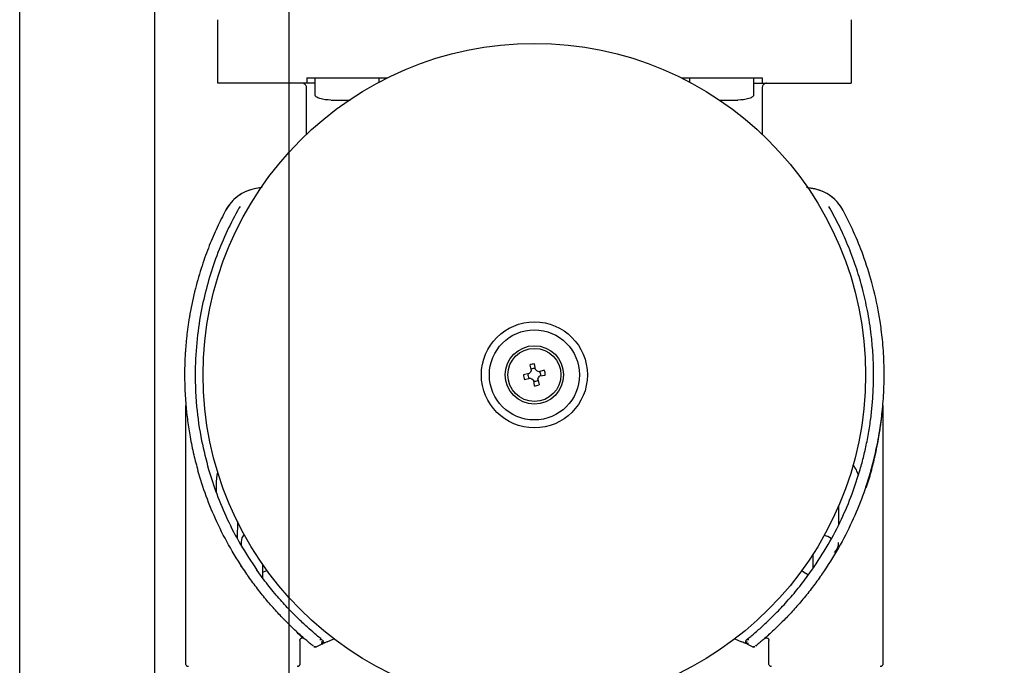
# Model space of a CAD drawing. Header units: inches. Extents: x 170 to 312, y 215 to 248.
# Tile 901 of 987: x 308.663 to 309.029, y 224.121 to 224.361. Entities that reach past the tile are written whole.
import ezdxf

# ---------------------------------------------------------------- set-up
doc = ezdxf.new("R2010")
doc.units = ezdxf.units.IN
doc.header["$LTSCALE"] = 0.25
doc.header["$MEASUREMENT"] = 0
doc.layers.add('ANNOTATIONS', color=1, linetype='Continuous')
doc.layers.add('MOTOR LH', color=7, linetype='Continuous')
doc.styles.add('ARIAL', font='arial.ttf', dxfattribs={"height": 0.09375})
doc.dimstyles.new('STANDARD$0', dxfattribs={"dimtxt": 0.09375, "dimasz": 0.09375, "dimexe": 0.03125, "dimexo": 0.046875, "dimgap": 0.09, "dimtad": 0, "dimtih": 1, "dimtoh": 1, "dimdec": 4, "dimzin": 0, "dimdsep": 46, "dimtxsty": 'ARIAL', "dimcen": 0.09, "dimadec": 0, "dimazin": 0, "dimtfac": 1, "dimtdec": 4, "dimtofl": 0, "dimtmove": 0, "dimatfit": 1, "dimfxl": 1, "dimtolj": 1, "dimtzin": 0, "dimarcsym": 0})

# ---------------------------------------------------------------- blocks, each defined once
blk = doc.blocks.new('*D129')
at = {"layer": 'ANNOTATIONS', "color": 0, "lineweight": -2, "transparency": 16777216}
for p, q in [((308.6061530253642, 224.4367350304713), (310.4521155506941, 224.4367350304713)), ((310.4208655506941, 224.3429850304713), (310.4208655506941, 222.643354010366)), ((310.4208655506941, 220.5088628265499), (310.4208655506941, 222.2084938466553)), ((309.690340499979, 220.4151128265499), (310.4521155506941, 220.4151128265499))]:
    blk.add_line(p, q, dxfattribs=at)
at = {"layer": 'ANNOTATIONS', "color": 0, "transparency": 16777216}
for points in [[(310.4052405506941, 224.3429850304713), (310.4364905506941, 224.3429850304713), (310.4208655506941, 224.4367350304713)], [(310.4052405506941, 220.5088628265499), (310.4364905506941, 220.5088628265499), (310.4208655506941, 220.4151128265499)]]:
    blk.add_solid(points, dxfattribs=at)
at = {"layer": 'defpoints', "color": 0, "transparency": 16777216}
for p in [(308.5592780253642, 224.4367350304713), (309.643465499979, 220.4151128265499), (310.4208655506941, 220.4151128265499)]:
    blk.add_point(p, dxfattribs=at)
at = {"layer": 'ANNOTATIONS', "color": 0, "transparency": 16777216, "insert": (310.4208655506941, 222.4259239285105), "char_height": 0.09375, "attachment_point": 5, "style": 'ARIAL'}
blk.add_mtext('\\A1;OPENING\\PHEIGHT', dxfattribs=at)
blk = doc.blocks.new('*D130')
at = {"layer": 'ANNOTATIONS', "color": 0, "lineweight": -2, "transparency": 16777216}
for p, q in [((308.6061530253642, 225.2727186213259), (311.1071041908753, 225.2727186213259)), ((311.0758541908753, 225.1789686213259), (311.0758541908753, 223.0613458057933)), ((311.0758541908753, 220.5088628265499), (311.0758541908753, 222.6264856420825)), ((310.6106846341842, 220.4151128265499), (311.1071041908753, 220.4151128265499))]:
    blk.add_line(p, q, dxfattribs=at)
at = {"layer": 'ANNOTATIONS', "color": 0, "transparency": 16777216}
for points in [[(311.0602291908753, 225.1789686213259), (311.0914791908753, 225.1789686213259), (311.0758541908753, 225.2727186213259)], [(311.0602291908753, 220.5088628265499), (311.0914791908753, 220.5088628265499), (311.0758541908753, 220.4151128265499)]]:
    blk.add_solid(points, dxfattribs=at)
at = {"layer": 'defpoints', "color": 0, "transparency": 16777216}
for p in [(308.5592780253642, 225.2727186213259), (310.5638096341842, 220.4151128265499), (311.0758541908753, 220.4151128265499)]:
    blk.add_point(p, dxfattribs=at)
at = {"layer": 'ANNOTATIONS', "color": 0, "transparency": 16777216, "insert": (311.0758541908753, 222.8439157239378), "char_height": 0.09375, "attachment_point": 5, "style": 'ARIAL'}
blk.add_mtext('\\A1;TOTAL\\PHEIGHT', dxfattribs=at)

msp = doc.modelspace()

# ---------------------------------------------------------------- linework, layer by layer
at = {"layer": 'MOTOR LH'}
for p, q in [((308.6632960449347, 220.4177859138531), (308.6632960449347, 225.2250765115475)), ((308.7133276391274, 224.9483060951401), (308.7133276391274, 220.4151128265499)), ((308.7633592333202, 220.4177859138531), (308.7633592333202, 224.6076656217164)), ((308.7368419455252, 224.3369962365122), (308.7368419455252, 224.3604865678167)), ((308.972078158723, 224.3604865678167), (308.972078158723, 224.3369962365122)), ((308.7730519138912, 224.3369962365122), (308.7368419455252, 224.3369962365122)), ((308.7699225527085, 224.3389645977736), (308.7699225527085, 224.3369962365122)), ((308.7699225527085, 224.3389645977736), (308.7998274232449, 224.3389645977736)), ((308.7730519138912, 224.3326657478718), (308.7730519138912, 224.3389645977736)), ((308.7966739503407, 224.3389645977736), (308.7966739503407, 224.3373449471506)), ((308.9090926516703, 224.3389645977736), (308.9389975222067, 224.3389645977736)), ((308.9122461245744, 224.3373449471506), (308.9122461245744, 224.3389645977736)), ((308.93586821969, 224.3389645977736), (308.93586821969, 224.3326657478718)), ((308.93586821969, 224.3369962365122), (308.972078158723, 224.3369962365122)), ((308.9389975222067, 224.3389645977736), (308.9389975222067, 224.3369962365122)), ((308.7698143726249, 224.318013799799), (308.7698143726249, 224.3354216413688)), ((308.9391057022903, 224.3354216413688), (308.9391057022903, 224.318013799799)), ((308.7530099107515, 224.2983320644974), (308.7503408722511, 224.2977618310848)), ((308.7533783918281, 224.2983330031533), (308.7503409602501, 224.2977618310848)), ((308.9585791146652, 224.2977618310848), (308.9555036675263, 224.2983400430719)), ((308.9559101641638, 224.2983320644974), (308.9585792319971, 224.2977618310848)), ((308.9585791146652, 224.2977618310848), (308.9585792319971, 224.2977618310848)), ((308.7397709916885, 224.28976917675), (308.7397709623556, 224.28976917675)), ((308.7451396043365, 224.2911691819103), (308.7447152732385, 224.2906003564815)), ((308.9642043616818, 224.2906012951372), (308.9637766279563, 224.2911743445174)), ((308.9691491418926, 224.28976917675), (308.9691490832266, 224.28976917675)), ((308.8527415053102, 224.2324013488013), (308.8533022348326, 224.2303837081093)), ((308.8533022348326, 224.2303837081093), (308.8529682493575, 224.2296909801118)), ((308.8549262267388, 224.2306751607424), (308.8545118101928, 224.2327833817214)), ((308.8554224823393, 224.2302203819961), (308.8549262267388, 224.2306751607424)), ((308.858132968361, 224.2304470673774), (308.8561153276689, 224.229886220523)), ((308.8525133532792, 224.2291949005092), (308.8504052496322, 224.2287804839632)), ((308.8507871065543, 224.2270101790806), (308.8528786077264, 224.2275015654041)), ((308.8529682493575, 224.2296909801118), (308.8525133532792, 224.2291949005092)), ((308.8528786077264, 224.2275015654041), (308.8534975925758, 224.2272368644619)), ((308.8534975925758, 224.2272368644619), (308.8540874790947, 224.2267431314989)), ((308.8540874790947, 224.2267431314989), (308.8544082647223, 224.2246738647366)), ((308.8561153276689, 224.229886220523), (308.8554224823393, 224.2302203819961)), ((308.8556871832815, 224.2271472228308), (308.8559518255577, 224.2277662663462)), ((308.8556871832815, 224.2271472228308), (308.856178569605, 224.2250554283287)), ((308.8559518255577, 224.2277662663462), (308.8564453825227, 224.2283562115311)), ((308.8564453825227, 224.2283562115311), (308.858514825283, 224.2286767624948)), ((308.7250308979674, 224.1214451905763), (308.7250308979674, 224.2173983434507)), ((308.9838891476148, 224.2173992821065), (308.9838891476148, 224.1214451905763)), ((308.7363375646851, 224.1849677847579), (308.7363663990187, 224.1890326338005)), ((308.9774915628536, 224.1872552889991), (308.9774915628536, 224.1867859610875)), ((308.9675164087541, 224.1733012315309), (308.9675661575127, 224.1803162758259)), ((308.7441358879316, 224.1742736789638), (308.7440921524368, 224.1681114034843)), ((308.7455915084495, 224.1574703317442), (308.7455955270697, 224.1580368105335)), ((308.7534653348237, 224.1574144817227), (308.7534377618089, 224.1535284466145)), ((308.7534727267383, 224.1584554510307), (308.7534653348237, 224.1574144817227)), ((308.7673537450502, 224.1301423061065), (308.7673537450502, 224.1214451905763)), ((308.7723344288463, 224.1280777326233), (308.7721305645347, 224.1284738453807)), ((308.7729490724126, 224.1281016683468), (308.7727200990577, 224.127803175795)), ((308.7774790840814, 224.1296612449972), (308.780019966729, 224.1307721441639)), ((308.9289001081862, 224.1307721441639), (308.9314409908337, 224.1296612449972)), ((308.9332415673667, 224.1304154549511), (308.9336204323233, 224.1307205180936)), ((308.9361999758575, 224.127803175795), (308.9359710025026, 224.1281016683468)), ((308.9367895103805, 224.1284738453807), (308.9365856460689, 224.1280777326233)), ((308.9415663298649, 224.1214451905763), (308.9415663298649, 224.1301423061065))]:
    msp.add_line(p, q, dxfattribs=at)
at = {"layer": 'MOTOR LH', "flags": 128}
for points in [[(308.7363663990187, 224.1890326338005), (308.7366380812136, 224.1916040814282), (308.7368690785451, 224.1925469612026)], [(308.7456571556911, 224.1667221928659), (308.7459675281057, 224.1682268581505), (308.7466990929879, 224.1693626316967)], [(308.9647420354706, 224.1679602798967), (308.9634793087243, 224.1688139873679), (308.9620881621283, 224.169121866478)], [(308.7456480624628, 224.1654409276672), (308.745652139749, 224.1660182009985), (308.7456558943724, 224.1665443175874), (308.7456571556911, 224.1667221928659)], [(308.9579513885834, 224.1569620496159), (308.9579571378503, 224.157768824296), (308.957969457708, 224.1595043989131), (308.9579807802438, 224.1611038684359), (308.9579889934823, 224.1622565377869)], [(308.7551990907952, 224.15603747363), (308.7547612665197, 224.1558502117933), (308.7533850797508, 224.1553780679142)], [(308.9537554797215, 224.1560844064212), (308.9543548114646, 224.1556530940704), (308.9562758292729, 224.1545722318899)], [(308.9612714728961, 224.15476324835), (308.9612426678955, 224.1547219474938), (308.961213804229, 224.1546801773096), (308.9611848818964, 224.1546384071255), (308.9611560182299, 224.1545971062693), (308.9611270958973, 224.1545553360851), (308.9610981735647, 224.154513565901), (308.9610692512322, 224.1544722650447), (308.9610402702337, 224.1544304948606)]]:
    msp.add_lwpolyline(points, dxfattribs=at)
at = {"layer": 'MOTOR LH'}
for centre, radius in [((308.8544600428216, 224.2287285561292), 0.1230314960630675), ((308.8544600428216, 224.228728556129), 0.01968503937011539), ((308.8544600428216, 224.2287285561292), 0.01673228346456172), ((308.8544600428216, 224.228728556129), 0.01082677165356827), ((308.8544600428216, 224.228728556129), 0.00984251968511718)]:
    msp.add_circle(centre, radius, dxfattribs=at)
for centre, radius, start, end in [((308.7536726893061, 224.282370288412), 0.01574803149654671, 102.2143827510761, 151.9768946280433), ((308.9552473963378, 224.2823702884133), 0.01574803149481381, 28.02310535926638, 77.78561724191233), ((308.8544600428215, 224.228728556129), 0.004055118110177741, 89.26863746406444, 115.0746159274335), ((308.8544600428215, 224.228728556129), 0.002376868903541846, 80.60800383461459, 121.9617715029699), ((308.8544600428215, 224.228728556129), 0.004055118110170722, 359.2686374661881, 25.07461592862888), ((308.8544600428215, 224.228728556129), 0.00405511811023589, 179.2686374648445, 205.0746159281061), ((308.8544600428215, 224.228728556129), 0.002376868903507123, 170.6080038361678, 213.7352495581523), ((308.8544600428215, 224.228728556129), 0.002376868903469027, 262.3814818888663, 303.7352495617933), ((308.8544600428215, 224.228728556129), 0.002376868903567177, 352.3814818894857, 31.9617715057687), ((308.8544600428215, 224.228728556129), 0.004055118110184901, 269.2686374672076, 295.0746159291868), ((308.9623015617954, 224.1874296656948), 0.01318897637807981, 17.53331006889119, 36.75147119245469), ((308.9621535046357, 224.166564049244), 0.00531496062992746, 314.3183635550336, 359.5934504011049), ((308.8544600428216, 224.228728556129), 0.1299212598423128, 214.7019721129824, 214.880668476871), ((308.7730779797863, 224.1287199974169), 0.00098425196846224, 230.8629932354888, 295.3670406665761), ((308.8544600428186, 223.9570750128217), 0.1889763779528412, 114.7062120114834, 115.3670406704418), ((308.7750630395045, 224.1296471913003), 0.0009842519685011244, 294.7062120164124, 51.29370947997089), ((308.9338570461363, 224.1296471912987), 0.0009842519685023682, 128.7062905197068, 215.3978290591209), ((308.8544600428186, 223.9570750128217), 0.1889763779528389, 64.63295932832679, 65.29378798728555), ((308.9358421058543, 224.1287199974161), 0.000984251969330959, 244.6329593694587, 309.1370067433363)]:
    msp.add_arc(centre, radius, start, end, dxfattribs=at)
for points, knots in [([(308.7698043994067, 224.3354183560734), (308.7698023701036, 224.3355239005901), (308.7697974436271, 224.3357801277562), (308.7696464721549, 224.3361729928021), (308.769370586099, 224.33655206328), (308.7689913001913, 224.3368297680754), (308.7685986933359, 224.3369752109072), (308.7683440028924, 224.3369901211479), (308.7682395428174, 224.3369962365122)], [0, 0, 0, 0, 0.1276811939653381, 0.3099676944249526, 0.5003995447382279, 0.690887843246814, 0.8732191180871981, 1, 1, 1, 1]), ([(308.9406805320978, 224.3369962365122), (308.9405760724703, 224.3369901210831), (308.9403213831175, 224.3369752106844), (308.9399287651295, 224.3368297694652), (308.939549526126, 224.3365520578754), (308.9392734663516, 224.3361730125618), (308.9391216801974, 224.3357764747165), (308.9391169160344, 224.3355164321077), (308.9391149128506, 224.3354070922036)], [0, 0, 0, 0, 0.1262036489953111, 0.3077047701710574, 0.4973257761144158, 0.6868905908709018, 0.8683471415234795, 1, 1, 1, 1]), ([(308.7788589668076, 224.3306969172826), (308.7774589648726, 224.330764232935), (308.7757844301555, 224.3308447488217), (308.7740409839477, 224.3315428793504), (308.7735189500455, 224.3318642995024), (308.7732161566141, 224.3321772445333), (308.7730608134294, 224.3324527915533), (308.7730572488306, 224.332644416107), (308.7730555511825, 224.3327356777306)], [0, 0, 0, 0, 0.6347962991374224, 0.759276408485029, 0.8593906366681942, 0.9131495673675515, 0.9586372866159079, 1, 1, 1, 1]), ([(308.9358645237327, 224.3327356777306), (308.9358628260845, 224.332644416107), (308.9358592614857, 224.3324527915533), (308.9357039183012, 224.3321772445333), (308.9354011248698, 224.3318642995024), (308.9348790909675, 224.3315428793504), (308.9331356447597, 224.3308447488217), (308.9314611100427, 224.330764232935), (308.9300611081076, 224.3306969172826)], [0, 0, 0, 0, 0.04136271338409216, 0.08685043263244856, 0.1406093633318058, 0.2407235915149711, 0.3652037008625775, 1, 1, 1, 1]), ([(308.7789655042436, 224.3306969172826), (308.7789597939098, 224.3306969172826), (308.7789451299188, 224.3306969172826), (308.7799564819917, 224.3306969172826), (308.7817119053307, 224.3306969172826), (308.7838836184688, 224.3306969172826), (308.7853312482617, 224.3306969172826), (308.7859959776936, 224.3306969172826)], [0, 0, 0, 0, 0.1421413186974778, 0.365015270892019, 0.5878939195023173, 0.8107671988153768, 1, 1, 1, 1]), ([(308.9230885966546, 224.3306969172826), (308.923410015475, 224.3306969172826), (308.9244938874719, 224.3306969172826), (308.9264238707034, 224.3306969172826), (308.9284002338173, 224.3306969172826), (308.9297908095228, 224.3306969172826), (308.929971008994, 224.3306969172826), (308.9300611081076, 224.3306969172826)], [0, 0, 0, 0, 0.09534168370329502, 0.3215063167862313, 0.5476698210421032, 0.7738364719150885, 0.9999999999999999, 0.9999999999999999, 0.9999999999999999, 0.9999999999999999]), ([(308.7503409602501, 224.2977618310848), (308.7493127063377, 224.2974749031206), (308.7472138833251, 224.2968892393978), (308.7443453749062, 224.2951891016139), (308.7416918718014, 224.2928574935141), (308.7404333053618, 224.290834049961), (308.7397709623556, 224.28976917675)], [0, 0, 0, 0, 0.228235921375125, 0.4658643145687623, 0.7189015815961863, 0.9999999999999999, 0.9999999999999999, 0.9999999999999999, 0.9999999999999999]), ([(308.9691491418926, 224.28976917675), (308.9684868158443, 224.2908340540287), (308.9672282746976, 224.2928575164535), (308.9645746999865, 224.2951890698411), (308.961706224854, 224.2968892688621), (308.9596073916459, 224.2974749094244), (308.9585791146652, 224.2977618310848)], [0, 0, 0, 0, 0.2810968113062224, 0.5341355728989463, 0.7717600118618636, 1, 1, 1, 1]), ([(308.7397709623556, 224.28976917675), (308.7386991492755, 224.2876763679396), (308.7365063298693, 224.2833946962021), (308.7335849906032, 224.2765490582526), (308.7308367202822, 224.2689871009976), (308.7283775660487, 224.260526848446), (308.7269650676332, 224.2539656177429), (308.7262387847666, 224.2496992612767), (308.7259728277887, 224.2480056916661), (308.7257199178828, 224.2462392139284), (308.7254827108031, 224.2443997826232), (308.7252644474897, 224.242487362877), (308.7250680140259, 224.2405023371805), (308.724943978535, 224.2390099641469), (308.7248496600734, 224.2377271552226), (308.7247608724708, 224.2363929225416), (308.7246637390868, 224.2345512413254), (308.724584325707, 224.2323845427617), (308.7245373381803, 224.2300510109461), (308.7245353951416, 224.2273366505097), (308.7246269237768, 224.2231085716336), (308.7249436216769, 224.2178441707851), (308.7256241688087, 224.2116130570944), (308.7265863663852, 224.2054789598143), (308.7278509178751, 224.1992785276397), (308.728973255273, 224.1951215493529), (308.7295117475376, 224.1931270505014)], [0, 0, 0, 0, 0.0699967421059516, 0.1432061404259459, 0.2223788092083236, 0.311155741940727, 0.4080029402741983, 0.4245505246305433, 0.4418054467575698, 0.4597747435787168, 0.478453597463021, 0.4978459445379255, 0.5179445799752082, 0.5387585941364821, 0.5431187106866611, 0.5568486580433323, 0.5792071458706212, 0.5989033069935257, 0.6224378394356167, 0.6498062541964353, 0.681010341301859, 0.7503627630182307, 0.8092447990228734, 0.8704224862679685, 0.9378293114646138, 0.9999999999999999, 0.9999999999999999, 0.9999999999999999, 0.9999999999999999]), ([(308.7447152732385, 224.2906003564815), (308.743227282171, 224.287820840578), (308.7401508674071, 224.28207420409), (308.7364213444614, 224.2731011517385), (308.7333259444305, 224.2638050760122), (308.7308957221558, 224.2540120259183), (308.7291482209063, 224.2432997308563), (308.7282540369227, 224.2308145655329), (308.7287283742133, 224.2176405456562), (308.7305055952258, 224.2049023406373), (308.7325257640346, 224.1972012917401), (308.7334518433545, 224.1936710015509)], [0, 0, 0, 0, 0.09320068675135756, 0.1926919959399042, 0.2886831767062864, 0.3856038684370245, 0.4947443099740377, 0.6143149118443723, 0.7616922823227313, 0.8907557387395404, 1, 1, 1, 1]), ([(308.9754682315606, 224.1936710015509), (308.9759260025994, 224.1953241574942), (308.976876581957, 224.1987570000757), (308.9780661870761, 224.2041583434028), (308.9790426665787, 224.2096990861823), (308.9797455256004, 224.2151348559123), (308.9801440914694, 224.2197052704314), (308.9803723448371, 224.2239335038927), (308.9804752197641, 224.2282704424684), (308.9804071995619, 224.232772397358), (308.9801916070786, 224.2369718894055), (308.979918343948, 224.240381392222), (308.9793656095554, 224.2455845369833), (308.9783120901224, 224.2523582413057), (308.9764594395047, 224.2604933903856), (308.9741499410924, 224.2683346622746), (308.9713405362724, 224.2759856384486), (308.9680103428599, 224.2835545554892), (308.9654495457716, 224.2882958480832), (308.9642043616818, 224.2906012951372)], [0, 0, 0, 0, 0.05132555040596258, 0.1065795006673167, 0.1657578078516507, 0.2201741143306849, 0.2712434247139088, 0.3036902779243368, 0.3475575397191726, 0.4017421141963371, 0.439122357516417, 0.4740470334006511, 0.5046015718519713, 0.5964255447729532, 0.6797394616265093, 0.7545515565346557, 0.8407558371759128, 0.9225677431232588, 0.9999999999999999, 0.9999999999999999, 0.9999999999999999, 0.9999999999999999]), ([(308.9794083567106, 224.1931270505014), (308.9797461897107, 224.1943523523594), (308.9804399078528, 224.1968684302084), (308.9813588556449, 224.20077365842), (308.9822020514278, 224.2048999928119), (308.982860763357, 224.2087877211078), (308.9833782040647, 224.2124948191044), (308.9837832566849, 224.2160844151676), (308.9841166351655, 224.2200876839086), (308.9843273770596, 224.22425473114), (308.9844073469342, 224.2287251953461), (308.9843321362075, 224.2332131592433), (308.9840955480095, 224.2376851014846), (308.9837494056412, 224.2417163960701), (308.983333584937, 224.2453122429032), (308.9828836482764, 224.2484739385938), (308.9819096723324, 224.2543483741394), (308.9800590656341, 224.2626102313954), (308.9768183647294, 224.2727641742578), (308.9732348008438, 224.2817110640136), (308.9704855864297, 224.287133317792), (308.9691491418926, 224.28976917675)], [0, 0, 0, 0, 0.03824566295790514, 0.07853498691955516, 0.1208753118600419, 0.1652591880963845, 0.1975573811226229, 0.2339515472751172, 0.2744335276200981, 0.3190139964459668, 0.3601310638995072, 0.4096891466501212, 0.4547727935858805, 0.4955458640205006, 0.5320131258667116, 0.5641719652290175, 0.5920253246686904, 0.7118098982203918, 0.8189917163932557, 0.9120084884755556, 1, 1, 1, 1]), ([(308.9777427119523, 224.1867592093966), (308.9783702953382, 224.1887642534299), (308.9791513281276, 224.1912595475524), (308.979975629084, 224.1943648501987), (308.9803571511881, 224.1958673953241), (308.9806779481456, 224.1971965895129), (308.9811560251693, 224.1992514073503), (308.9817691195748, 224.2021270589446), (308.9823920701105, 224.2055321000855), (308.9828374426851, 224.2083209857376), (308.9831419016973, 224.2104700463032), (308.9833797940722, 224.2123479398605), (308.9835633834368, 224.2139548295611), (308.9836930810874, 224.2152216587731), (308.9837766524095, 224.2161005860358), (308.9838348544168, 224.21674859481), (308.9838707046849, 224.2171649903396), (308.9838869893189, 224.2173616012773), (308.9838884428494, 224.217379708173), (308.9838891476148, 224.2173884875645)], [0, 0, 0, 0, 0.1871706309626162, 0.2329354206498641, 0.2890780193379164, 0.327002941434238, 0.3566297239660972, 0.4802940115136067, 0.594723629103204, 0.6744413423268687, 0.7422873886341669, 0.7982941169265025, 0.8545096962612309, 0.89977542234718, 0.9272011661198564, 0.9502181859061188, 0.9772783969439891, 0.9889831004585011, 1, 1, 1, 1]), ([(308.7476486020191, 224.15476324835), (308.7455440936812, 224.1579734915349), (308.7414305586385, 224.1642483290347), (308.7364683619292, 224.1740429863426), (308.7324160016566, 224.1836941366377), (308.7304730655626, 224.1900047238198), (308.7295117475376, 224.1931270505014)], [0, 0, 0, 0, 0.2639953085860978, 0.5160131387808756, 0.7605349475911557, 1, 1, 1, 1]), ([(308.7334518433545, 224.1936710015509), (308.7344027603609, 224.1906312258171), (308.736324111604, 224.1844892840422), (308.7403284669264, 224.1750859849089), (308.7452334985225, 224.165536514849), (308.7493024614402, 224.1594193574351), (308.7513840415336, 224.1562899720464)], [0, 0, 0, 0, 0.2391751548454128, 0.4832592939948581, 0.7356483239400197, 1, 1, 1, 1]), ([(308.9575366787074, 224.1562909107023), (308.9596152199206, 224.1594155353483), (308.96367751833, 224.1655222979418), (308.9685821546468, 224.1750653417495), (308.9725904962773, 224.1844734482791), (308.9745155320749, 224.1906260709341), (308.9754682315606, 224.1936710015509)], [0, 0, 0, 0, 0.2639631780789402, 0.5158893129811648, 0.7604138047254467, 1, 1, 1, 1]), ([(308.9794083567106, 224.1931270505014), (308.9784470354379, 224.190004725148), (308.9765040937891, 224.1836941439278), (308.9724517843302, 224.1740429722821), (308.9674895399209, 224.1642483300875), (308.9633759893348, 224.1579734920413), (308.9612714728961, 224.15476324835)], [0, 0, 0, 0, 0.2394649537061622, 0.4839864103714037, 0.7360044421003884, 0.9999999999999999, 0.9999999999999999, 0.9999999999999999, 0.9999999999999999]), ([(308.7617311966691, 224.1377289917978), (308.7605849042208, 224.1389211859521), (308.7583033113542, 224.1412941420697), (308.7547175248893, 224.1454215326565), (308.7511941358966, 224.1498016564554), (308.7489760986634, 224.15289939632), (308.7478798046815, 224.1544304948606)], [0, 0, 0, 0, 0.2556313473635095, 0.5088113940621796, 0.7572235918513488, 0.9999999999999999, 0.9999999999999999, 0.9999999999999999, 0.9999999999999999]), ([(308.7752528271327, 224.1307585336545), (308.7752094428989, 224.1307934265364), (308.7750067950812, 224.1309564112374), (308.7735079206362, 224.1321792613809), (308.7709303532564, 224.1343884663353), (308.7675581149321, 224.1374684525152), (308.7637214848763, 224.1412646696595), (308.7596056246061, 224.1457406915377), (308.755392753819, 224.1507736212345), (308.7527167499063, 224.1544560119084), (308.7513792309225, 224.1562965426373)], [0, 0, 0, 0, 0.03752392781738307, 0.1752743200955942, 0.3129806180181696, 0.4506186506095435, 0.5881514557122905, 0.725553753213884, 0.8628264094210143, 1, 1, 1, 1]), ([(308.9337423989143, 224.1308186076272), (308.934182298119, 224.1311761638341), (308.935081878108, 224.1319073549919), (308.9376739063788, 224.1341090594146), (308.9410342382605, 224.1371560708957), (308.9450116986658, 224.1410658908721), (308.9492560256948, 224.145670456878), (308.9535280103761, 224.1507733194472), (308.9562085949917, 224.1544629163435), (308.9575366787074, 224.1562909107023)], [0, 0, 0, 0, 0.1349883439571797, 0.2760469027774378, 0.422459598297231, 0.5708149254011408, 0.7173006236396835, 0.8599378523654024, 1, 1, 1, 1]), ([(308.9610402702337, 224.1544304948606), (308.9599438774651, 224.1528992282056), (308.95772561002, 224.1498011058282), (308.9542016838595, 224.145420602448), (308.9506161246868, 224.1412933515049), (308.9483347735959, 224.1389207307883), (308.9471888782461, 224.1377289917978)], [0, 0, 0, 0, 0.2428009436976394, 0.4912449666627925, 0.7444584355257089, 0.9999999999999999, 0.9999999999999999, 0.9999999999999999, 0.9999999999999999]), ([(308.766516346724, 224.1330967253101), (308.7657926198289, 224.1337652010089), (308.7643446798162, 224.1351026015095), (308.762602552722, 224.1368533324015), (308.7617311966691, 224.1377289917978)], [0, 0, 0, 0, 0.49983209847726, 1, 1, 1, 1]), ([(308.9471888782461, 224.1377289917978), (308.9463175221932, 224.1368533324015), (308.944575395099, 224.1351026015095), (308.9431274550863, 224.1337652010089), (308.9424037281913, 224.1330967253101)], [0, 0, 0, 0, 0.50016790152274, 1, 1, 1, 1]), ([(308.7660920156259, 224.1333191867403), (308.7666383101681, 224.13280639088), (308.7676067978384, 224.1318972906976), (308.7683299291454, 224.1312501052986), (308.7684302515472, 224.1311616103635), (308.7684817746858, 224.1311161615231)], [0, 0, 0, 0, 0.3862795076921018, 0.6848081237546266, 1, 1, 1, 1]), ([(308.7721483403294, 224.1282086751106), (308.7721192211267, 224.1282322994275), (308.7719858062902, 224.1283405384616), (308.771151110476, 224.1290284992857), (308.76988772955, 224.1300990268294), (308.7684221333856, 224.131366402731), (308.7671718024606, 224.1325016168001), (308.766516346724, 224.1330967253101)], [0, 0, 0, 0, 0.07991487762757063, 0.3661443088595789, 0.5560956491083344, 0.7672938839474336, 1, 1, 1, 1]), ([(308.9424037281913, 224.1330967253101), (308.9417485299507, 224.1325017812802), (308.9404984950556, 224.1313667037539), (308.9390328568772, 224.1300993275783), (308.9377692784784, 224.1290289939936), (308.9369344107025, 224.128341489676), (308.9368009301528, 224.1282324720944), (308.9367717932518, 224.1282086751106)], [0, 0, 0, 0, 0.2326203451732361, 0.4438100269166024, 0.6338112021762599, 0.9200662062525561, 1, 1, 1, 1]), ([(308.940748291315, 224.1316005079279), (308.9409923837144, 224.1318150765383), (308.9413207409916, 224.1321037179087), (308.9419858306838, 224.1327180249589), (308.9421565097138, 224.1328756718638)], [0, 0, 0, 0, 0.7433744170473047, 1, 1, 1, 1]), ([(308.7673537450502, 224.1301423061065), (308.7673594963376, 224.1302224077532), (308.7673717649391, 224.1303932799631), (308.7674777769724, 224.1306468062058), (308.7676624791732, 224.1308807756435), (308.76792411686, 224.1310534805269), (308.7682261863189, 224.1311364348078), (308.7685239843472, 224.1311224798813), (308.7687845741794, 224.131035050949), (308.7689213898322, 224.1309317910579), (308.7689855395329, 224.1308833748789)], [0, 0, 0, 0, 0.1067934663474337, 0.2278109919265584, 0.3606313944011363, 0.499936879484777, 0.6393587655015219, 0.7720331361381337, 0.893111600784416, 1, 1, 1, 1]), ([(308.7747536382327, 224.1305581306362), (308.7750153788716, 224.1305333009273), (308.7754742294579, 224.1304897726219), (308.7754946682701, 224.130513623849), (308.7755034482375, 224.1305238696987)], [0, 0, 0, 0, 0.5704267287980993, 1, 1, 1, 1]), ([(308.7759588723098, 224.1300531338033), (308.7759921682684, 224.1298897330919), (308.7760590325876, 224.12956159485), (308.7755352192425, 224.1295182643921), (308.7752722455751, 224.1294965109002)], [0, 0, 0, 0, 0.4979630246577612, 1, 1, 1, 1]), ([(308.7758998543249, 224.1296382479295), (308.775881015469, 224.1295479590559), (308.7758440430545, 224.1293707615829), (308.7757034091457, 224.1291446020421), (308.7755291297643, 224.1289686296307), (308.7753905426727, 224.1288950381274), (308.7753247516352, 224.128860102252)], [0, 0, 0, 0, 0.2725663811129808, 0.534928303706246, 0.7792178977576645, 1, 1, 1, 1]), ([(308.7774790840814, 224.1296612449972), (308.7772021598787, 224.1295371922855), (308.7766651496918, 224.1292966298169), (308.7760974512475, 224.1290387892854), (308.775771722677, 224.1288893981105), (308.7756021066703, 224.1288116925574), (308.7754940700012, 224.1287619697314), (308.7754809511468, 224.128756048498), (308.775474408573, 224.1287530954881)], [0, 0, 0, 0, 0.277100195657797, 0.5373514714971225, 0.6577923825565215, 0.7758214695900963, 0.8881987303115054, 0.9999999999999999, 0.9999999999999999, 0.9999999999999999, 0.9999999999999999]), ([(308.7774935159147, 224.1296678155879), (308.7772764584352, 224.1295743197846), (308.776868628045, 224.1293986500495), (308.7764087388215, 224.1292577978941), (308.7761787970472, 224.1292253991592), (308.7761219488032, 224.1292661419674), (308.7761122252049, 224.1292731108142)], [0, 0, 0, 0, 0.3634944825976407, 0.6829716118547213, 0.945773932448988, 1, 1, 1, 1]), ([(308.9329059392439, 224.1290004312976), (308.9326967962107, 224.1290956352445), (308.9322649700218, 224.1292922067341), (308.9317213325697, 224.1295356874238), (308.9314409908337, 224.1296612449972)], [0, 0, 0, 0, 0.4843222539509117, 0.9999999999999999, 0.9999999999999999, 0.9999999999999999, 0.9999999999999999]), ([(308.9336407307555, 224.1294908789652), (308.9333774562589, 224.1295133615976), (308.9328777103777, 224.1295560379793), (308.9329372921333, 224.1298663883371), (308.9329654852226, 224.1300132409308)], [0, 0, 0, 0, 0.5268167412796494, 1, 1, 1, 1]), ([(308.9335935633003, 224.1288586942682), (308.9335277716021, 224.1288936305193), (308.9333891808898, 224.1289672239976), (308.9332149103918, 224.1291431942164), (308.9330742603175, 224.1293693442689), (308.9330373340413, 224.1295465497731), (308.9330185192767, 224.1296368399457)], [0, 0, 0, 0, 0.2207812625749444, 0.4650774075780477, 0.7274449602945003, 1, 1, 1, 1]), ([(308.9334166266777, 224.1305205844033), (308.9334244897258, 224.13050990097), (308.9334430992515, 224.1304846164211), (308.933891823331, 224.1305231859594), (308.9341509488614, 224.1305454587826)], [0, 0, 0, 0, 0.4225281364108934, 0.9999999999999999, 0.9999999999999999, 0.9999999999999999, 0.9999999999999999]), ([(308.9336660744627, 224.1289351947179), (308.9336839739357, 224.1289496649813), (308.9337109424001, 224.1289714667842), (308.933932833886, 224.1291568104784), (308.9340074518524, 224.1292191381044)], [0, 0, 0, 0, 0.6637186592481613, 1, 1, 1, 1]), ([(308.9399345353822, 224.1308833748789), (308.9399987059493, 224.1309317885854), (308.9401355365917, 224.131035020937), (308.9403961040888, 224.131122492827), (308.9406938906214, 224.1311364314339), (308.9409959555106, 224.1310534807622), (308.94125760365, 224.1308807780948), (308.9414422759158, 224.1306467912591), (308.9415483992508, 224.1303932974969), (308.9415606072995, 224.1302224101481), (308.9415663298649, 224.1301423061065)], [0, 0, 0, 0, 0.1069096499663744, 0.2279630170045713, 0.3606369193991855, 0.5000583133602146, 0.6393633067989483, 0.7721832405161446, 0.893210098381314, 1, 1, 1, 1]), ([(308.7732673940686, 224.1278655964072), (308.7732636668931, 224.1278636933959), (308.7731627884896, 224.1278121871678), (308.7730445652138, 224.127817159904), (308.772930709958, 224.1278219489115)], [0, 0, 0, 0, 0.03694720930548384, 1, 1, 1, 1]), ([(308.9359893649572, 224.1278219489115), (308.9358760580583, 224.1278184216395), (308.9357556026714, 224.1278146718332), (308.9356514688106, 224.1278658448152), (308.935645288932, 224.1278688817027)], [0, 0, 0, 0, 0.9406544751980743, 1, 1, 1, 1]), ([(308.7260151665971, 224.1204610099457), (308.7259158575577, 224.1204697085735), (308.7257093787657, 224.1204877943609), (308.7254222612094, 224.120637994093), (308.7251814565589, 224.1208843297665), (308.7250310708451, 224.1212106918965), (308.7250357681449, 224.1214496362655), (308.7250379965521, 224.1215629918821)], [0, 0, 0, 0, 0.1792552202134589, 0.3726992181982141, 0.571118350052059, 0.7965378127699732, 0.9999999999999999, 0.9999999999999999, 0.9999999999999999, 0.9999999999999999]), ([(308.7673466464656, 224.1215629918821), (308.7673500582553, 224.1214679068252), (308.7673572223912, 224.1212682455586), (308.767251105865, 224.1209710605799), (308.7670419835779, 224.1206982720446), (308.7667331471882, 224.1204991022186), (308.766487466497, 224.1204733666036), (308.7663695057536, 224.1204610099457)], [0, 0, 0, 0, 0.1712353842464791, 0.3595630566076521, 0.5571028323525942, 0.7873480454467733, 0.9999999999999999, 0.9999999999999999, 0.9999999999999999, 0.9999999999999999]), ([(308.9425505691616, 224.1204610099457), (308.9424512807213, 224.1204697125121), (308.9422448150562, 224.1204878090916), (308.9419577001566, 224.120637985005), (308.9417168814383, 224.120884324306), (308.9415665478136, 224.1212106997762), (308.9415712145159, 224.1214496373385), (308.9415734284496, 224.1215629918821)], [0, 0, 0, 0, 0.1792247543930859, 0.3726894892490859, 0.5711136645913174, 0.7965317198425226, 1, 1, 1, 1]), ([(308.9838821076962, 224.1215629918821), (308.983885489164, 224.1214679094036), (308.983892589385, 224.1212682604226), (308.9837865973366, 224.1209710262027), (308.9835773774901, 224.1206983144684), (308.9832685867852, 224.1204990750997), (308.9830228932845, 224.1204733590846), (308.9829049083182, 224.1204610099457)], [0, 0, 0, 0, 0.1712335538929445, 0.3595468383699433, 0.5571050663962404, 0.7873165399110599, 1, 1, 1, 1])]:
    msp.add_open_spline(points, degree=3, knots=knots, dxfattribs=at)

# ---------------------------------------------------------------- dimensions: what is measured, and where the dimension line sits
at = {"layer": 'ANNOTATIONS'}
for base, p1, p2, text, picture, middle in [((311.0758541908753, 220.4151128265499), (308.5592780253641, 225.2727186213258), (310.5638096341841, 220.4151128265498), 'TOTAL\\PHEIGHT', '*D130', (311.0758541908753, 222.8439157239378)), ((310.4208655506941, 220.4151128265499), (308.5592780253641, 224.4367350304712), (309.6434654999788, 220.4151128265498), 'OPENING\\PHEIGHT', '*D129', (310.4208655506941, 222.4259239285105))]:
    dim = msp.add_linear_dim(base=base, p1=p1, p2=p2, angle=90, text=text, dimstyle='STANDARD$0', dxfattribs=at)
    dim.commit()
    dim.dimension.update_dxf_attribs({"geometry": picture, "text_midpoint": middle})

doc.saveas('drawing.dxf')
